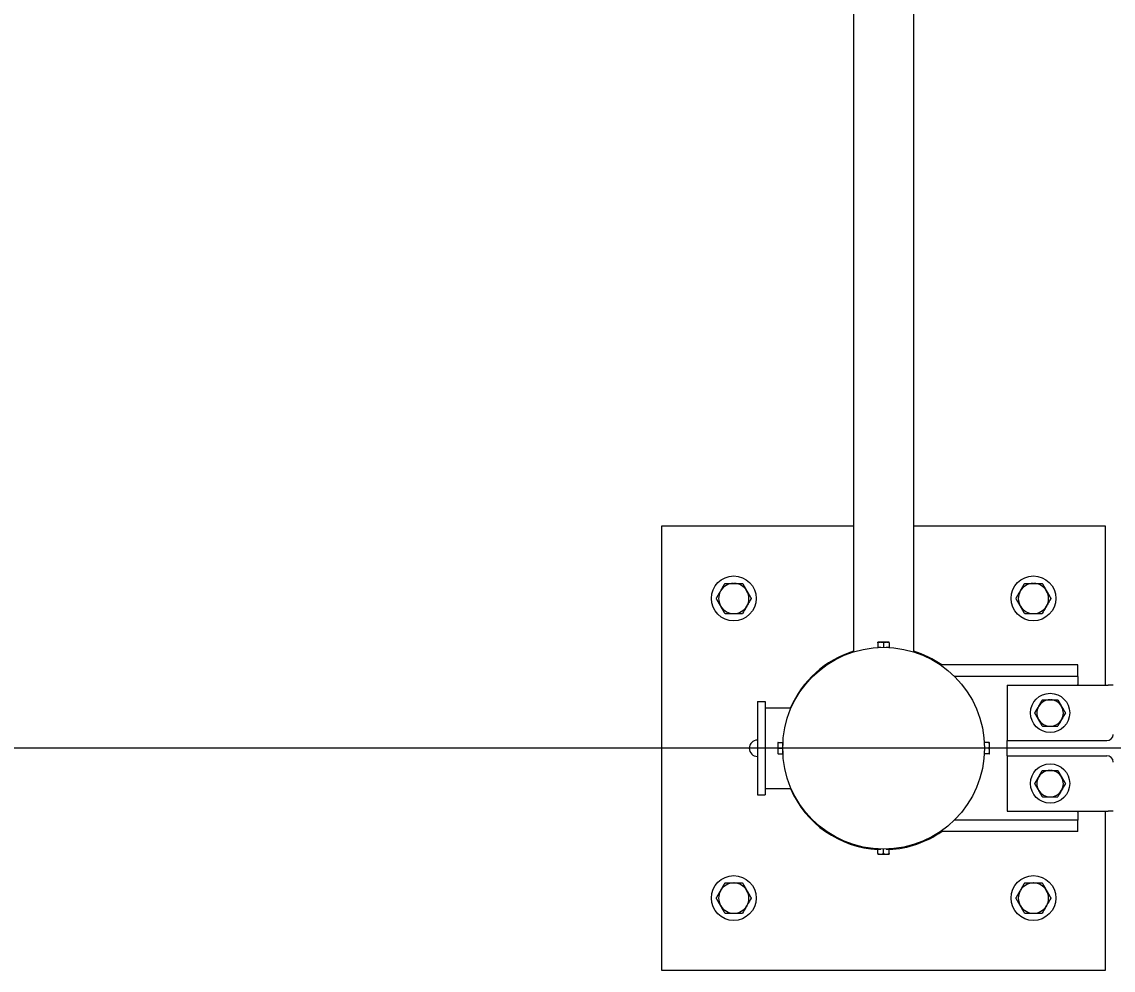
# Model space of a CAD drawing. Extents: x 99862 to 104211, y 98939 to 111076.
# Drawn here: x 100719.8 to 100800.9, y 101832.2 to 101902.7 of the extents above; entities that cross this region are included whole.
import ezdxf

# ---------------------------------------------------------------- set-up
doc = ezdxf.new("R2010")
doc.units = 0
for name, color, linetype in [('Level 11', 7, 'Continuous'), ('Level 15', 7, 'Continuous'), ('Level 3', 7, 'Continuous'), ('Level 4', 7, 'Continuous'), ('Level 6', 7, 'Continuous'), ('Level 7', 7, 'Continuous'), ('Level 9', 7, 'Continuous')]:
    doc.layers.add(name, color=color, linetype=linetype)

msp = doc.modelspace()

# ---------------------------------------------------------------- linework, layer by layer
at = {"layer": 'Level 11'}
for p, q in [((100781.554, 101949.587), (100781.554, 101855.896)), ((100786.054, 101855.896), (100786.054, 101949.587))]:
    msp.add_line(p, q, dxfattribs=at)
at = {"layer": 'Level 15'}
msp.add_line((102426.398, 101848.742), (100664.565, 101848.742), dxfattribs=at)
at = {"layer": 'Level 3'}
for p, q in [((100767.304, 101865.242), (100767.304, 101832.242)), ((100781.554, 101865.242), (100767.304, 101865.242)), ((100800.304, 101865.242), (100786.054, 101865.242)), ((100800.304, 101853.429), (100800.304, 101865.242)), ((100800.304, 101832.242), (100800.304, 101844.054)), ((100767.304, 101832.242), (100800.304, 101832.242))]:
    msp.add_line(p, q, dxfattribs=at)
msp.add_circle((100783.804, 101848.742), 7.5, dxfattribs=at)
at = {"layer": 'Level 4'}
for p, q in [((100792.991, 101853.429), (100800.491, 101853.429)), ((100792.991, 101853.429), (100792.991, 101849.773)), ((100800.866, 101853.429), (100800.491, 101853.429)), ((100792.991, 101849.773), (100792.991, 101849.304)), ((100792.991, 101849.304), (100800.398, 101849.304)), ((100792.991, 101848.179), (100792.991, 101849.304)), ((100792.991, 101848.179), (100792.991, 101844.054)), ((100792.991, 101848.179), (100800.398, 101848.179)), ((100792.991, 101848.179), (100792.991, 101847.711)), ((100792.991, 101844.054), (100800.491, 101844.054)), ((100800.866, 101844.054), (100800.491, 101844.054))]:
    msp.add_line(p, q, dxfattribs=at)
for centre, start, end in [((100800.398, 101849.773), 270, 0), ((100800.398, 101847.711), 0, 90)]:
    msp.add_arc(centre, 0.469, start, end, dxfattribs=at)
at = {"layer": 'Level 6'}
for p, q in [((100798.241, 101854.929), (100788.042, 101854.929)), ((100798.241, 101854.086), (100798.241, 101854.929)), ((100798.241, 101854.086), (100789.066, 101854.086)), ((100798.241, 101854.086), (100798.241, 101853.486)), ((100798.241, 101853.429), (100798.241, 101853.486)), ((100798.241, 101843.998), (100798.241, 101844.054)), ((100798.241, 101843.998), (100798.241, 101843.398)), ((100798.241, 101843.398), (100789.066, 101843.398)), ((100798.241, 101842.554), (100798.241, 101843.398)), ((100798.241, 101842.554), (100788.042, 101842.554))]:
    msp.add_line(p, q, dxfattribs=at)
at = {"layer": 'Level 7'}
for start, end in [(107.34572, 156.57705), (55.07236, 72.65428), (203.42295, 266.79546), (273.20357, 304.92764)]:
    msp.add_arc((100783.804, 101848.742), 7.547, start, end, dxfattribs=at)
at = {"layer": 'Level 9'}
for p, q in [((100772.639, 101860.997), (100772.695, 101860.997)), ((100794.913, 101860.998), (100794.969, 101860.998)), ((100771.678, 101860.408), (100771.708, 101860.461)), ((100773.634, 101860.448), (100773.649, 101860.422)), ((100793.952, 101860.409), (100793.982, 101860.462)), ((100795.908, 101860.448), (100795.923, 101860.423)), ((100771.705, 101859.29), (100771.681, 101859.33)), ((100793.979, 101859.29), (100793.955, 101859.331)), ((100783.583, 101856.614), (100783.382, 101856.614)), ((100783.382, 101856.577), (100783.382, 101856.239)), ((100783.603, 101856.614), (100783.583, 101856.614)), ((100784.007, 101856.614), (100783.603, 101856.614)), ((100783.804, 101856.577), (100783.804, 101856.242)), ((100784.022, 101856.614), (100784.007, 101856.614)), ((100784.226, 101856.614), (100784.022, 101856.614)), ((100784.226, 101856.577), (100784.226, 101856.239)), ((100783.605, 101856.239), (100783.382, 101856.239)), ((100783.523, 101856.239), (100783.523, 101856.237)), ((100784.226, 101856.239), (100784.002, 101856.239)), ((100784.085, 101856.237), (100784.085, 101856.239)), ((100774.429, 101852.211), (100774.991, 101852.211)), ((100774.429, 101852.211), (100774.429, 101845.273)), ((100774.991, 101852.211), (100774.991, 101845.273)), ((100774.991, 101851.742), (100776.93, 101851.742)), ((100795.313, 101851.83), (100795.34, 101851.876)), ((100796.155, 101852.345), (100796.203, 101852.345)), ((100797.025, 101851.865), (100797.038, 101851.842)), ((100795.337, 101850.851), (100795.316, 101850.887)), ((100775.932, 101849.164), (100775.932, 101848.96)), ((100775.932, 101848.96), (100775.932, 101848.945)), ((100775.932, 101848.945), (100775.932, 101848.541)), ((100775.932, 101848.541), (100775.932, 101848.521)), ((100775.932, 101848.521), (100775.932, 101848.32)), ((100775.969, 101849.164), (100776.307, 101849.164)), ((100775.969, 101848.742), (100776.304, 101848.742)), ((100776.307, 101849.164), (100776.307, 101848.94)), ((100776.309, 101849.023), (100776.307, 101849.023)), ((100776.307, 101848.543), (100776.307, 101848.32)), ((100776.307, 101848.461), (100776.309, 101848.461)), ((100791.301, 101849.023), (100791.299, 101849.023)), ((100791.299, 101848.461), (100791.301, 101848.461)), ((100791.639, 101849.164), (100791.301, 101849.164)), ((100791.301, 101848.94), (100791.301, 101849.164)), ((100791.301, 101848.32), (100791.301, 101848.543)), ((100791.639, 101848.742), (100791.304, 101848.742)), ((100791.676, 101848.963), (100791.676, 101849.164)), ((100791.676, 101848.943), (100791.676, 101848.963)), ((100791.676, 101848.539), (100791.676, 101848.943)), ((100791.676, 101848.523), (100791.676, 101848.539)), ((100791.676, 101848.32), (100791.676, 101848.523)), ((100775.969, 101848.32), (100776.307, 101848.32)), ((100791.639, 101848.32), (100791.301, 101848.32)), ((100796.155, 101847.095), (100796.203, 101847.095)), ((100795.313, 101846.58), (100795.34, 101846.626)), ((100797.025, 101846.615), (100797.038, 101846.592)), ((100774.429, 101845.273), (100774.991, 101845.273)), ((100774.991, 101845.742), (100776.93, 101845.742)), ((100795.337, 101845.601), (100795.316, 101845.637)), ((100783.382, 101841.245), (100783.605, 101841.245)), ((100783.382, 101840.907), (100783.382, 101841.245)), ((100783.523, 101841.247), (100783.523, 101841.245)), ((100783.804, 101840.907), (100783.804, 101841.242)), ((100784.002, 101841.245), (100784.226, 101841.245)), ((100784.085, 101841.245), (100784.085, 101841.247)), ((100784.226, 101840.907), (100784.226, 101841.245)), ((100783.382, 101840.87), (100783.585, 101840.87)), ((100783.585, 101840.87), (100783.601, 101840.87)), ((100783.601, 101840.87), (100784.005, 101840.87)), ((100784.005, 101840.87), (100784.025, 101840.87)), ((100784.025, 101840.87), (100784.226, 101840.87)), ((100772.639, 101838.723), (100772.695, 101838.723)), ((100794.913, 101838.723), (100794.969, 101838.723)), ((100771.678, 101838.134), (100771.708, 101838.187)), ((100773.634, 101838.174), (100773.649, 101838.148)), ((100793.952, 101838.134), (100793.982, 101838.187)), ((100795.908, 101838.174), (100795.923, 101838.148)), ((100771.705, 101837.016), (100771.681, 101837.056)), ((100793.979, 101837.016), (100793.955, 101837.056))]:
    msp.add_line(p, q, dxfattribs=at)
for centre, radius in [((100772.667, 101859.879), 1.667), ((100794.941, 101859.88), 1.667), ((100796.179, 101851.367), 1.458), ((100796.179, 101846.117), 1.458), ((100772.667, 101837.605), 1.667), ((100794.941, 101837.605), 1.667)]:
    msp.add_circle(centre, radius, dxfattribs=at)
for centre, radius, start, end in [((100772.667, 101859.872), 1.125, 91.41676, 148.43917), ((100772.667, 101859.872), 1.125, 30.75799, 88.58324), ((100794.941, 101859.873), 1.125, 91.41676, 148.43917), ((100794.941, 101859.873), 1.125, 30.75799, 88.58324), ((100772.667, 101859.872), 1.125, 151.56083, 208.8031), ((100772.667, 101859.872), 1.125, 270, 29.24462), ((100794.941, 101859.873), 1.125, 151.56083, 208.8031), ((100794.941, 101859.873), 1.125, 270, 29.24462), ((100772.667, 101859.872), 1.125, 211.1969, 270), ((100794.941, 101859.873), 1.125, 211.1969, 270), ((100796.179, 101851.361), 0.984, 151.56083, 208.8031), ((100796.179, 101851.361), 0.984, 91.41676, 148.43917), ((100796.179, 101851.361), 0.984, 270, 29.24462), ((100796.179, 101851.361), 0.984, 30.75799, 88.58324), ((100796.179, 101851.361), 0.984, 211.1969, 270), ((100774.429, 101848.742), 0.609, 90, 270), ((100796.179, 101846.111), 0.984, 91.41676, 148.43917), ((100796.179, 101846.111), 0.984, 30.75799, 88.58324), ((100796.179, 101846.111), 0.984, 151.56083, 208.8031), ((100796.179, 101846.111), 0.984, 270, 29.24462), ((100796.179, 101846.111), 0.984, 211.1969, 270), ((100772.667, 101837.598), 1.125, 91.41676, 148.43917), ((100772.667, 101837.598), 1.125, 30.75799, 88.58324), ((100794.941, 101837.598), 1.125, 91.41676, 148.43917), ((100794.941, 101837.598), 1.125, 30.75799, 88.58324), ((100772.667, 101837.598), 1.125, 151.56083, 208.8031), ((100772.667, 101837.598), 1.125, 270, 29.24462), ((100794.941, 101837.598), 1.125, 151.56083, 208.8031), ((100794.941, 101837.598), 1.125, 270, 29.24462), ((100772.667, 101837.598), 1.125, 211.1969, 270), ((100794.941, 101837.598), 1.125, 211.1969, 270)]:
    msp.add_arc(centre, radius, start, end, dxfattribs=at)
for points, degree in [([(100771.708, 101860.461), (100771.814, 101860.644), (100771.917, 101860.822), (100772.018, 101860.997)], 2), ([(100772.018, 101860.997), (100772.22, 101860.997), (100772.429, 101860.997), (100772.639, 101860.997)], 2), ([(100772.695, 101860.997), (100772.906, 101860.997), (100773.115, 101860.997), (100773.317, 101860.997)], 2), ([(100773.317, 101860.997), (100773.421, 101860.817), (100773.526, 101860.635), (100773.634, 101860.448)], 2), ([(100793.982, 101860.462), (100794.088, 101860.644), (100794.191, 101860.823), (100794.292, 101860.998)], 2), ([(100794.292, 101860.998), (100794.494, 101860.998), (100794.703, 101860.998), (100794.913, 101860.998)], 2), ([(100794.969, 101860.998), (100795.18, 101860.998), (100795.389, 101860.998), (100795.591, 101860.998)], 2), ([(100795.591, 101860.998), (100795.694, 101860.818), (100795.8, 101860.636), (100795.908, 101860.448)], 2), ([(100771.368, 101859.872), (100771.47, 101860.048), (100771.573, 101860.226), (100771.678, 101860.408)], 2), ([(100771.681, 101859.33), (100771.575, 101859.515), (100771.471, 101859.695), (100771.368, 101859.872)], 2), ([(100773.966, 101859.872), (100773.86, 101859.688), (100773.752, 101859.502), (100773.532, 101859.119), (100773.423, 101858.931), (100773.317, 101858.747)], 3), ([(100773.649, 101860.422), (100773.757, 101860.235), (100773.862, 101860.052), (100773.966, 101859.872)], 2), ([(100793.642, 101859.873), (100793.744, 101860.048), (100793.846, 101860.226), (100793.952, 101860.409)], 2), ([(100793.955, 101859.331), (100793.849, 101859.516), (100793.744, 101859.696), (100793.642, 101859.873)], 2), ([(100796.24, 101859.873), (100796.134, 101859.689), (100796.026, 101859.503), (100795.805, 101859.12), (100795.697, 101858.932), (100795.591, 101858.748)], 3), ([(100795.923, 101860.423), (100796.031, 101860.236), (100796.136, 101860.052), (100796.24, 101859.873)], 2), ([(100772.018, 101858.747), (100771.915, 101858.925), (100771.811, 101859.105), (100771.705, 101859.29)], 2), ([(100794.292, 101858.748), (100794.189, 101858.926), (100794.085, 101859.106), (100793.979, 101859.29)], 2), ([(100772.018, 101858.747), (100772.229, 101858.747), (100772.448, 101858.747), (100772.667, 101858.747)], 2), ([(100772.667, 101858.747), (100772.887, 101858.747), (100773.107, 101858.747), (100773.317, 101858.747)], 2), ([(100794.292, 101858.748), (100794.503, 101858.748), (100794.721, 101858.748), (100794.941, 101858.748)], 2), ([(100794.941, 101858.748), (100795.161, 101858.748), (100795.38, 101858.748), (100795.591, 101858.748)], 2), ([(100783.382, 101856.577), (100783.382, 101856.599), (100783.382, 101856.613), (100783.382, 101856.614)], 2), ([(100783.583, 101856.614), (100783.515, 101856.613), (100783.448, 101856.599), (100783.382, 101856.577)], 2), ([(100783.804, 101856.577), (100783.738, 101856.599), (100783.671, 101856.613), (100783.603, 101856.614)], 2), ([(100784.007, 101856.614), (100783.938, 101856.613), (100783.87, 101856.599), (100783.804, 101856.577)], 2), ([(100784.226, 101856.577), (100784.159, 101856.599), (100784.092, 101856.613), (100784.022, 101856.614)], 2), ([(100784.226, 101856.614), (100784.226, 101856.614), (100784.226, 101856.614), (100784.226, 101856.614)], 2), ([(100784.226, 101856.577), (100784.226, 101856.599), (100784.226, 101856.614), (100784.226, 101856.614)], 2), ([(100795.043, 101851.361), (100795.131, 101851.515), (100795.221, 101851.67), (100795.313, 101851.83)], 2), ([(100795.34, 101851.876), (100795.432, 101852.036), (100795.523, 101852.192), (100795.611, 101852.345)], 2), ([(100795.611, 101852.345), (100795.788, 101852.345), (100795.971, 101852.345), (100796.155, 101852.345)], 2), ([(100796.203, 101852.345), (100796.388, 101852.345), (100796.571, 101852.345), (100796.747, 101852.345)], 2), ([(100796.747, 101852.345), (100796.838, 101852.188), (100796.93, 101852.028), (100797.025, 101851.865)], 2), ([(100797.038, 101851.842), (100797.132, 101851.679), (100797.225, 101851.518), (100797.316, 101851.361)], 2), ([(100795.316, 101850.887), (100795.223, 101851.048), (100795.132, 101851.206), (100795.043, 101851.361)], 2), ([(100797.316, 101851.361), (100797.223, 101851.2), (100797.129, 101851.037), (100796.935, 101850.702), (100796.84, 101850.538), (100796.747, 101850.377)], 3), ([(100795.611, 101850.377), (100795.521, 101850.532), (100795.43, 101850.69), (100795.337, 101850.851)], 2), ([(100795.611, 101850.377), (100795.796, 101850.377), (100795.987, 101850.377), (100796.179, 101850.377)], 2), ([(100796.179, 101850.377), (100796.371, 101850.377), (100796.564, 101850.377), (100796.747, 101850.377)], 2), ([(100775.932, 101849.164), (100775.932, 101849.164), (100775.932, 101849.164), (100775.932, 101849.164)], 2), ([(100775.969, 101849.164), (100775.946, 101849.164), (100775.932, 101849.164), (100775.932, 101849.164)], 2), ([(100775.969, 101849.164), (100775.947, 101849.097), (100775.933, 101849.03), (100775.932, 101848.96)], 2), ([(100775.932, 101848.945), (100775.933, 101848.876), (100775.947, 101848.808), (100775.969, 101848.742)], 2), ([(100775.969, 101848.742), (100775.947, 101848.676), (100775.933, 101848.609), (100775.932, 101848.541)], 2), ([(100775.932, 101848.521), (100775.933, 101848.453), (100775.947, 101848.386), (100775.969, 101848.32)], 2), ([(100791.639, 101849.164), (100791.661, 101849.164), (100791.675, 101849.164), (100791.676, 101849.164)], 2), ([(100791.676, 101848.963), (100791.675, 101849.031), (100791.661, 101849.098), (100791.639, 101849.164)], 2), ([(100791.639, 101848.742), (100791.661, 101848.808), (100791.675, 101848.874), (100791.676, 101848.943)], 2), ([(100791.676, 101848.539), (100791.675, 101848.608), (100791.661, 101848.676), (100791.639, 101848.742)], 2), ([(100791.639, 101848.32), (100791.661, 101848.387), (100791.675, 101848.454), (100791.676, 101848.523)], 2), ([(100775.969, 101848.32), (100775.947, 101848.32), (100775.933, 101848.32), (100775.932, 101848.32)], 2), ([(100791.639, 101848.32), (100791.661, 101848.32), (100791.676, 101848.32), (100791.676, 101848.32)], 2), ([(100791.676, 101848.32), (100791.676, 101848.32), (100791.676, 101848.32), (100791.676, 101848.32)], 2), ([(100795.34, 101846.626), (100795.432, 101846.786), (100795.523, 101846.942), (100795.611, 101847.095)], 2), ([(100795.611, 101847.095), (100795.788, 101847.095), (100795.971, 101847.095), (100796.155, 101847.095)], 2), ([(100796.203, 101847.095), (100796.388, 101847.095), (100796.571, 101847.095), (100796.747, 101847.095)], 2), ([(100796.747, 101847.095), (100796.838, 101846.938), (100796.93, 101846.778), (100797.025, 101846.615)], 2), ([(100795.043, 101846.111), (100795.131, 101846.265), (100795.221, 101846.42), (100795.313, 101846.58)], 2), ([(100795.316, 101845.637), (100795.223, 101845.798), (100795.132, 101845.956), (100795.043, 101846.111)], 2), ([(100797.316, 101846.111), (100797.223, 101845.95), (100797.129, 101845.787), (100796.935, 101845.452), (100796.84, 101845.288), (100796.747, 101845.127)], 3), ([(100797.038, 101846.592), (100797.132, 101846.429), (100797.225, 101846.268), (100797.316, 101846.111)], 2), ([(100795.611, 101845.127), (100795.521, 101845.282), (100795.43, 101845.44), (100795.337, 101845.601)], 2), ([(100795.611, 101845.127), (100795.796, 101845.127), (100795.987, 101845.127), (100796.179, 101845.127)], 2), ([(100796.179, 101845.127), (100796.371, 101845.127), (100796.564, 101845.127), (100796.747, 101845.127)], 2), ([(100783.382, 101840.907), (100783.382, 101840.884), (100783.382, 101840.87), (100783.382, 101840.87)], 2), ([(100783.382, 101840.907), (100783.449, 101840.885), (100783.516, 101840.871), (100783.585, 101840.87)], 2), ([(100783.382, 101840.87), (100783.382, 101840.87), (100783.382, 101840.87), (100783.382, 101840.87)], 2), ([(100783.601, 101840.87), (100783.67, 101840.871), (100783.738, 101840.885), (100783.804, 101840.907)], 2), ([(100783.804, 101840.907), (100783.87, 101840.885), (100783.936, 101840.871), (100784.005, 101840.87)], 2), ([(100784.025, 101840.87), (100784.093, 101840.871), (100784.16, 101840.885), (100784.226, 101840.907)], 2), ([(100784.226, 101840.907), (100784.226, 101840.885), (100784.226, 101840.871), (100784.226, 101840.87)], 2), ([(100771.708, 101838.187), (100771.814, 101838.37), (100771.917, 101838.548), (100772.018, 101838.723)], 2), ([(100772.018, 101838.723), (100772.22, 101838.723), (100772.429, 101838.723), (100772.639, 101838.723)], 2), ([(100772.695, 101838.723), (100772.906, 101838.723), (100773.115, 101838.723), (100773.317, 101838.723)], 2), ([(100773.317, 101838.723), (100773.421, 101838.543), (100773.526, 101838.361), (100773.634, 101838.174)], 2), ([(100793.982, 101838.187), (100794.088, 101838.37), (100794.191, 101838.548), (100794.292, 101838.723)], 2), ([(100794.292, 101838.723), (100794.494, 101838.723), (100794.703, 101838.723), (100794.913, 101838.723)], 2), ([(100794.969, 101838.723), (100795.18, 101838.723), (100795.389, 101838.723), (100795.591, 101838.723)], 2), ([(100795.591, 101838.723), (100795.694, 101838.543), (100795.8, 101838.361), (100795.908, 101838.174)], 2), ([(100771.368, 101837.598), (100771.47, 101837.774), (100771.573, 101837.952), (100771.678, 101838.134)], 2), ([(100773.649, 101838.148), (100773.757, 101837.961), (100773.862, 101837.778), (100773.966, 101837.598)], 2), ([(100793.642, 101837.598), (100793.744, 101837.774), (100793.846, 101837.952), (100793.952, 101838.134)], 2), ([(100795.923, 101838.148), (100796.031, 101837.961), (100796.136, 101837.778), (100796.24, 101837.598)], 2), ([(100771.681, 101837.056), (100771.575, 101837.241), (100771.471, 101837.421), (100771.368, 101837.598)], 2), ([(100773.966, 101837.598), (100773.86, 101837.415), (100773.752, 101837.228), (100773.532, 101836.846), (100773.423, 101836.657), (100773.317, 101836.473)], 3), ([(100793.955, 101837.056), (100793.849, 101837.241), (100793.744, 101837.421), (100793.642, 101837.598)], 2), ([(100796.24, 101837.598), (100796.134, 101837.415), (100796.026, 101837.228), (100795.805, 101836.846), (100795.697, 101836.657), (100795.591, 101836.473)], 3), ([(100772.018, 101836.473), (100771.915, 101836.651), (100771.811, 101836.831), (100771.705, 101837.016)], 2), ([(100772.018, 101836.473), (100772.229, 101836.473), (100772.448, 101836.473), (100772.667, 101836.473)], 2), ([(100772.667, 101836.473), (100772.887, 101836.473), (100773.107, 101836.473), (100773.317, 101836.473)], 2), ([(100794.292, 101836.473), (100794.189, 101836.651), (100794.085, 101836.831), (100793.979, 101837.016)], 2), ([(100794.292, 101836.473), (100794.503, 101836.473), (100794.721, 101836.473), (100794.941, 101836.473)], 2), ([(100794.941, 101836.473), (100795.161, 101836.473), (100795.38, 101836.473), (100795.591, 101836.473)], 2)]:
    msp.add_open_spline(points, degree=degree, dxfattribs=at)

doc.saveas('drawing.dxf')
